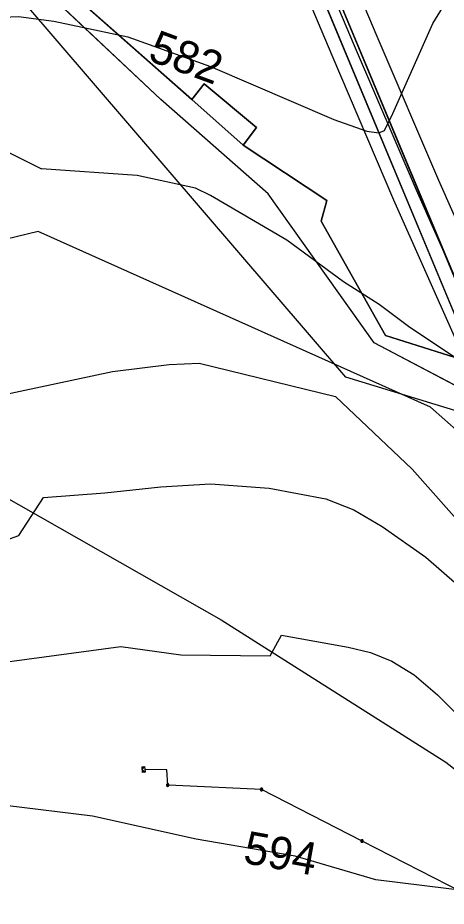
# Model space of a CAD drawing. Extents: x -709418 to -703832, y -1161719 to -1157826.
# Drawn here: x -707305.4 to -707200.1, y -1159896.5 to -1159678.3 of the extents above; entities that cross this region are included whole.
import ezdxf

# ---------------------------------------------------------------- set-up
doc = ezdxf.new("R2010")
doc.units = 0
for name, color, linetype in [('102_obvod PÚ', 7, 'Continuous'), ('110_silnice II. třídy a III. třídy', 7, 'Continuous'), ('120_vrstevnice hlavní', 7, 'Continuous'), ('121_vrstevnice hlavní_popis', 7, 'Continuous'), ('122_vrstevnice základní', 7, 'Continuous'), ('206_TTP_KN', 7, 'Continuous'), ('208_vodní plocha_KN', 7, 'Continuous'), ('209_zastavěná plocha_KN', 7, 'Continuous'), ('210_ostatní plocha_KN', 7, 'Continuous'), ('501_vodní tok', 7, 'Continuous'), ('514 odvodnění - LPIS', 7, 'Continuous'), ('708_el NN nadzemní a podzemní_ E.ON', 7, 'Continuous'), ('735_OP sítí TI', 7, 'Continuous')]:
    doc.layers.add(name, color=color, linetype=linetype)

# ---------------------------------------------------------------- blocks, each defined once
blk = doc.blocks.new('Elektro - Implicitní$0$NN4601')
for points in [[(0.63, 0), (0.62, 0.07), (0.61, 0.13), (0.6, 0.2), (0.57, 0.26), (0.54, 0.32), (0.51, 0.37), (0.47, 0.42), (0.42, 0.47), (0.37, 0.51), (0.31, 0.55), (0.25, 0.58), (0.19, 0.6), (0.13, 0.62), (0.06, 0.63), (0, 0.63), (-0.07, 0.63), (-0.13, 0.62), (-0.2, 0.6), (-0.26, 0.58), (-0.32, 0.55), (-0.37, 0.51), (-0.42, 0.47), (-0.47, 0.42), (-0.51, 0.37), (-0.55, 0.32), (-0.58, 0.26), (-0.6, 0.2), (-0.62, 0.13), (-0.63, 0.07), (-0.63, 0), (-0.63, -0.07), (-0.62, -0.13), (-0.6, -0.19), (-0.58, -0.26), (-0.55, -0.31), (-0.51, -0.37), (-0.47, -0.42), (-0.42, -0.47), (-0.37, -0.51), (-0.32, -0.54), (-0.26, -0.57), (-0.2, -0.6), (-0.13, -0.62), (-0.07, -0.63), (0, -0.63), (0.06, -0.63), (0.13, -0.62), (0.19, -0.6), (0.25, -0.57), (0.31, -0.54), (0.37, -0.51), (0.42, -0.47), (0.47, -0.42), (0.51, -0.37), (0.54, -0.31), (0.57, -0.26), (0.6, -0.19), (0.61, -0.13), (0.62, -0.07), (0.63, 0)], [(0.47, 0), (0.47, 0.05), (0.46, 0.1), (0.45, 0.15), (0.43, 0.19), (0.41, 0.24), (0.38, 0.28), (0.35, 0.32), (0.31, 0.35), (0.28, 0.38), (0.23, 0.41), (0.19, 0.43), (0.14, 0.45), (0.1, 0.46), (0.05, 0.47), (0, 0.47), (-0.05, 0.47), (-0.1, 0.46), (-0.15, 0.45), (-0.19, 0.43), (-0.24, 0.41), (-0.28, 0.38), (-0.32, 0.35), (-0.35, 0.32), (-0.38, 0.28), (-0.41, 0.24), (-0.43, 0.19), (-0.45, 0.15), (-0.46, 0.1), (-0.47, 0.05), (-0.47, 0), (-0.47, -0.05), (-0.46, -0.1), (-0.45, -0.15), (-0.43, -0.19), (-0.41, -0.24), (-0.38, -0.28), (-0.35, -0.32), (-0.32, -0.35), (-0.28, -0.38), (-0.24, -0.41), (-0.19, -0.43), (-0.15, -0.45), (-0.1, -0.46), (-0.05, -0.47), (0, -0.47), (0.05, -0.47), (0.1, -0.46), (0.14, -0.45), (0.19, -0.43), (0.23, -0.41), (0.28, -0.38), (0.31, -0.35), (0.35, -0.32), (0.38, -0.28), (0.41, -0.24), (0.43, -0.19), (0.45, -0.15), (0.46, -0.1), (0.47, -0.05), (0.47, 0)], [(0.31, 0), (0.31, 0.03), (0.31, 0.07), (0.3, 0.1), (0.29, 0.13), (0.27, 0.16), (0.25, 0.19), (0.23, 0.21), (0.21, 0.23), (0.18, 0.26), (0.15, 0.27), (0.13, 0.29), (0.09, 0.3), (0.06, 0.31), (0.03, 0.31), (0, 0.32), (-0.04, 0.31), (-0.07, 0.31), (-0.1, 0.3), (-0.13, 0.29), (-0.16, 0.27), (-0.19, 0.26), (-0.21, 0.23), (-0.24, 0.21), (-0.26, 0.19), (-0.28, 0.16), (-0.29, 0.13), (-0.3, 0.1), (-0.31, 0.07), (-0.32, 0.03), (-0.32, 0), (-0.32, -0.03), (-0.31, -0.06), (-0.3, -0.1), (-0.29, -0.13), (-0.28, -0.16), (-0.26, -0.18), (-0.24, -0.21), (-0.21, -0.23), (-0.19, -0.25), (-0.16, -0.27), (-0.13, -0.29), (-0.1, -0.3), (-0.07, -0.31), (-0.04, -0.31), (0, -0.31), (0.03, -0.31), (0.06, -0.31), (0.09, -0.3), (0.13, -0.29), (0.15, -0.27), (0.18, -0.25), (0.21, -0.23), (0.23, -0.21), (0.25, -0.18), (0.27, -0.16), (0.29, -0.13), (0.3, -0.1), (0.31, -0.06), (0.31, -0.03), (0.31, 0)], [(0.15, 0), (0.15, 0.02), (0.15, 0.03), (0.15, 0.05), (0.14, 0.06), (0.13, 0.08), (0.13, 0.09), (0.11, 0.11), (0.1, 0.12), (0.09, 0.13), (0.08, 0.14), (0.06, 0.14), (0.05, 0.15), (0.03, 0.15), (0.01, 0.16), (0, 0.16), (-0.02, 0.16), (-0.04, 0.15), (-0.05, 0.15), (-0.07, 0.14), (-0.08, 0.14), (-0.09, 0.13), (-0.11, 0.12), (-0.12, 0.11), (-0.13, 0.09), (-0.14, 0.08), (-0.15, 0.06), (-0.15, 0.05), (-0.16, 0.03), (-0.16, 0.02), (-0.16, 0), (-0.16, -0.02), (-0.16, -0.03), (-0.15, -0.05), (-0.15, -0.06), (-0.14, -0.08), (-0.13, -0.09), (-0.12, -0.1), (-0.11, -0.12), (-0.09, -0.13), (-0.08, -0.14), (-0.07, -0.14), (-0.05, -0.15), (-0.04, -0.15), (-0.02, -0.16), (0, -0.16), (0.01, -0.16), (0.03, -0.15), (0.05, -0.15), (0.06, -0.14), (0.08, -0.14), (0.09, -0.13), (0.1, -0.12), (0.11, -0.1), (0.13, -0.09), (0.13, -0.08), (0.14, -0.06), (0.15, -0.05), (0.15, -0.03), (0.15, -0.02), (0.15, 0)]]:
    blk.add_lwpolyline(points)
blk = doc.blocks.new('Elektro - Implicitní$0$NN6301')
for points in [[(0, -0.7), (-0.7, 0)], [(-0.7, -0.7), (-0.7, 0), (0.7, 0), (0.7, -0.7)], [(-0.7, -0.7), (0.7, -0.7)], [(0, -0.7), (0.7, 0)]]:
    blk.add_lwpolyline(points)

msp = doc.modelspace()

# ---------------------------------------------------------------- linework, layer by layer
at = {"layer": '102_obvod PÚ'}
msp.add_lwpolyline([(-707016.41, -1159753.81), (-707037.99, -1159764.1), (-707037.76, -1159760.56), (-707031.72, -1159733.42), (-707037.85, -1159742.84), (-707041.63, -1159762.54), (-707051.54, -1159766.89), (-707085.11, -1159781.61), (-707087.97, -1159772.01), (-707110.79, -1159776.87), (-707121.11, -1159758.88), (-707161.31, -1159782.38), (-707162.89, -1159780.07), (-707165.03, -1159779.04), (-707158.11, -1159795.56), (-707162.64, -1159804.3), (-707174.77, -1159798.41), (-707191.72, -1159771.87), (-707217.88, -1159758.13), (-707243.87, -1159721.54), (-707270.29, -1159698.35), (-707331.78, -1159640.53)], dxfattribs=at)
at = {"layer": '110_silnice II. třídy a III. třídy'}
msp.add_lwpolyline([(-707796.68, -1159073.19), (-707758.86, -1159190.4), (-707734.44, -1159300.73), (-707726.3, -1159328.96), (-707710.98, -1159361.01), (-707689.44, -1159398.33), (-707672.68, -1159420.33), (-707591.22, -1159519.21), (-707503.14, -1159616.33), (-707475.85, -1159642.64), (-707378.49, -1159735.32), (-707320.09, -1159789.38), (-707255.46, -1159826.22), (-707200.25, -1159861.16), (-707169.1, -1159885.49), (-707119.45, -1159925.38), (-707100.71, -1159937.16)], dxfattribs=at)
at = {"layer": '120_vrstevnice hlavní'}
msp.add_lwpolyline([(-707314.79, -1159808.87), (-707305.12, -1159805.49), (-707299.07, -1159796.15), (-707284.03, -1159795.02), (-707270.24, -1159793.54), (-707258.09, -1159792.81), (-707243.63, -1159793.83), (-707229.74, -1159796.43), (-707222.8, -1159799.18), (-707215.85, -1159803.23), (-707205.15, -1159810.75), (-707190.4, -1159823.62)], dxfattribs=at)
at = {"layer": '122_vrstevnice základní'}
for points in [[(-707330.68, -1159683.57), (-707320.09, -1159678.68), (-707305.24, -1159677.97), (-707296.57, -1159679.12), (-707278.34, -1159683.03), (-707258.09, -1159690.26), (-707227.72, -1159703.28), (-707219.61, -1159706.17), (-707216.72, -1159706.61), (-707215.28, -1159706.03), (-707213.25, -1159701.83), (-707203.41, -1159679.7), (-707195.89, -1159667.41), (-707189.1, -1159658.15), (-707180.99, -1159648.89), (-707172.03, -1159640.94), (-707155.39, -1159629.37), (-707111.42, -1159608.39), (-707102.6, -1159603.33), (-707092.91, -1159594.22), (-707085.82, -1159584.38), (-707070.75, -1159556.21), (-707058.68, -1159540.13)], [(-707066, -1159649.76), (-707082.06, -1159678.98), (-707098.26, -1159705.74), (-707106.07, -1159715.43), (-707119.81, -1159730.47), (-707132.19, -1159746.24), (-707144.69, -1159769.24), (-707147.15, -1159776.18), (-707149.39, -1159795.47), (-707150.39, -1159799.99), (-707151.39, -1159807.98), (-707157.05, -1159811.15), (-707160.42, -1159812.66), (-707162.32, -1159813.22), (-707164.24, -1159813.36), (-707166.82, -1159811.76), (-707174.38, -1159804.5), (-707177.73, -1159801.49), (-707185.62, -1159793.25), (-707193.43, -1159783.27), (-707204.02, -1159773.97)], [(-707052.12, -1159667.7), (-707058.77, -1159683.32), (-707066.58, -1159697.93), (-707075.26, -1159712.25), (-707080.03, -1159722.37), (-707087.55, -1159735.82), (-707094.06, -1159743.64), (-707114.75, -1159772.42), (-707126.03, -1159785.29), (-707131.82, -1159794.69), (-707132.83, -1159797.44), (-707134.56, -1159811.76), (-707137.89, -1159823.91), (-707140.11, -1159834.34), (-707144.62, -1159836.1), (-707150.19, -1159837.94), (-707156.26, -1159838.96), (-707162.34, -1159837.51), (-707167.69, -1159834.33), (-707174.34, -1159827.67), (-707208.48, -1159789.2), (-707227.33, -1159771.32)], [(-707523.51, -1159816.25), (-707513.43, -1159809.15), (-707494.52, -1159803.77), (-707487.5, -1159800.91), (-707471.88, -1159792.81), (-707466.09, -1159789.2), (-707457.12, -1159782.4), (-707446.71, -1159773.29), (-707414.16, -1159741.47), (-707398.11, -1159731.2), (-707392.36, -1159730.25), (-707384.47, -1159721.22), (-707370.05, -1159713.69), (-707348.35, -1159706.03), (-707332.73, -1159702.7), (-707325.64, -1159702.41), (-707299.6, -1159715.43)], [(-707152.35, -1159706.61), (-707173.76, -1159760.41), (-707182.01, -1159763.89), (-707186.35, -1159764.61), (-707192.42, -1159764.03), (-707197.63, -1159762.01), (-707209.06, -1159754.34), (-707216.58, -1159748.7), (-707225.4, -1159743.2), (-707239.29, -1159732.93), (-707258.09, -1159721.94), (-707261.71, -1159720.2), (-707276.03, -1159717.02), (-707299.6, -1159715.43)], [(-707204.02, -1159773.97), (-707300.36, -1159730.84), (-707318.76, -1159735.25), (-707335.62, -1159741.18), (-707348.45, -1159746.06), (-707354.57, -1159747.84), (-707363.78, -1159757.71), (-707368.05, -1159759.03), (-707375.64, -1159762.1), (-707385.09, -1159767.94), (-707396.66, -1159774.88), (-707433.69, -1159799.32), (-707449.89, -1159808.87), (-707459.15, -1159812.78), (-707473.32, -1159816.82), (-707486.34, -1159821.31), (-707501.96, -1159827.82), (-707509.77, -1159831.87), (-707520.19, -1159840.26), (-707535.66, -1159856.46), (-707539.42, -1159861.23), (-707571.19, -1159908.2)], [(-707560.11, -1159919.09), (-707512.09, -1159868.46), (-707503.7, -1159861.81), (-707489.23, -1159852.26), (-707471.87, -1159843.73), (-707431.66, -1159827.53), (-707410.84, -1159817.4), (-707388.42, -1159803.95), (-707354.42, -1159787.46), (-707345.6, -1159783.99), (-707337.84, -1159781.42), (-707329.71, -1159772.38), (-707323.17, -1159772.39), (-707316.82, -1159771.55), (-707309.87, -1159771.12), (-707282.1, -1159765.19), (-707268.22, -1159763.45), (-707260.84, -1159763.16), (-707227.33, -1159771.32)], [(-707333.6, -1159839.97), (-707280.08, -1159832.74), (-707265.32, -1159834.76), (-707243.41, -1159835.02), (-707240.59, -1159829.94), (-707224.24, -1159832.88), (-707218.75, -1159834.18), (-707213.54, -1159836.35), (-707208.04, -1159839.68), (-707202.26, -1159844.6), (-707180.56, -1159866.29)], [(-707185.12, -1159898.99), (-707187.57, -1159893.71), (-707217.45, -1159890.02), (-707237.26, -1159884.23), (-707261.56, -1159880.04), (-707287.02, -1159874.39), (-707308.43, -1159871.79), (-707324.05, -1159872.66), (-707332.73, -1159874.68), (-707341.41, -1159877.86), (-707351.82, -1159883.51), (-707360.5, -1159886.83), (-707370.91, -1159888.57), (-707388.27, -1159889.87), (-707409.1, -1159893.49), (-707421.25, -1159896.81)]]:
    msp.add_lwpolyline(points, dxfattribs=at)
at = {"layer": '206_TTP_KN'}
for points in [[(-707134.75, -1159417.97), (-707223.19, -1159524.06), (-707227.22, -1159530.41), (-707231.14, -1159540.73), (-707231.89, -1159549.36), (-707235.78, -1159580.76), (-707241.94, -1159630.55), (-707243.08, -1159638.97), (-707242.58, -1159643.82), (-707240.44, -1159649.46), (-707193.05, -1159763.28), (-707215.07, -1159756.36), (-707230.84, -1159728.28), (-707229.48, -1159723.21), (-707250.01, -1159709.63), (-707246.74, -1159705.22), (-707259.59, -1159694.55), (-707262.66, -1159698.35), (-707298.18, -1159667.03), (-707320.02, -1159646.95)], [(-707190.61, -1159675.16), (-707197.11, -1159688.65), (-707194.9, -1159689.72), (-707197.18, -1159717.55), (-707196.45, -1159727.06), (-707186.6, -1159761.22), (-707189.48, -1159762.71), (-707237.58, -1159647.32)]]:
    msp.add_lwpolyline(points, dxfattribs=at)
at = {"layer": '208_vodní plocha_KN'}
for p, q in [((-707237.58, -1159647.32), (-707189.48, -1159762.71)), ((-707193.05, -1159763.28), (-707240.44, -1159649.46))]:
    msp.add_line(p, q, dxfattribs=at)
at = {"layer": '209_zastavěná plocha_KN'}
for p, q in [((-707262.66, -1159698.35), (-707259.59, -1159694.55)), ((-707259.59, -1159694.55), (-707246.74, -1159705.22)), ((-707250.01, -1159709.63), (-707262.66, -1159698.35)), ((-707246.74, -1159705.22), (-707250.01, -1159709.63))]:
    msp.add_line(p, q, dxfattribs=at)
at = {"layer": '210_ostatní plocha_KN'}
for p, q in [((-707270.29, -1159698.35), (-707331.78, -1159640.53)), ((-707298.18, -1159667.03), (-707262.66, -1159698.35)), ((-707243.87, -1159721.54), (-707270.29, -1159698.35)), ((-707262.66, -1159698.35), (-707250.01, -1159709.63)), ((-707250.01, -1159709.63), (-707229.48, -1159723.21)), ((-707217.88, -1159758.13), (-707243.87, -1159721.54)), ((-707229.48, -1159723.21), (-707230.84, -1159728.28)), ((-707230.84, -1159728.28), (-707215.07, -1159756.36)), ((-707215.07, -1159756.36), (-707193.05, -1159763.28)), ((-707191.72, -1159771.87), (-707217.88, -1159758.13))]:
    msp.add_line(p, q, dxfattribs=at)
at = {"layer": '501_vodní tok'}
msp.add_lwpolyline([(-707117.83, -1159911.76), (-707120.01, -1159892.59), (-707124.98, -1159887.57), (-707137.77, -1159885.21), (-707143.44, -1159876.93), (-707145.8, -1159855.09), (-707149.23, -1159843.26), (-707157.52, -1159834.93), (-707161.59, -1159814.53), (-707168, -1159800.19), (-707176.15, -1159790.23), (-707184.16, -1159776.65), (-707186.56, -1159766.68), (-707192.31, -1159754.77), (-707207.48, -1159720.69), (-707222.65, -1159685.23), (-707238.46, -1159647.82)], dxfattribs=at)
at = {"layer": '514 odvodnění - LPIS'}
msp.add_lwpolyline([(-707027.07, -1159697.45), (-707188.93, -1159777.54), (-707224.81, -1159766.62), (-707366.22, -1159601.86), (-707359.1, -1159546.42), (-707312.11, -1159509), (-707278.01, -1159461.46), (-707213.69, -1159385.57), (-707204.36, -1159332.63), (-707223.13, -1159261.51), (-707265.16, -1159218.13), (-707292.46, -1159182.37), (-707478.88, -1159157.27), (-707497.47, -1159147.65), (-707457.12, -1159066.36)], dxfattribs=at)
at = {"layer": '708_el NN nadzemní a podzemní_ E.ON'}
for points in [[(-707268.56, -1159866.76), (-707268.74, -1159863.06), (-707274.17, -1159862.93)], [(-707099.6, -1159919.34), (-707130.61, -1159908.39), (-707162.68, -1159897.07), (-707196.13, -1159893.18), (-707220.82, -1159880.51), (-707245.5, -1159867.84), (-707266.54, -1159866.85), (-707268.56, -1159866.76)]]:
    msp.add_lwpolyline(points, dxfattribs=at)
at = {"layer": '735_OP sítí TI'}
for points in [[(-707111.91, -1159910.73), (-707114.29, -1159889.85), (-707122.03, -1159882.01), (-707134.23, -1159879.76), (-707137.64, -1159874.78), (-707139.89, -1159853.92), (-707143.9, -1159840.12), (-707151.99, -1159831.98), (-707155.84, -1159812.7), (-707162.85, -1159797.01), (-707171.22, -1159786.79), (-707178.54, -1159774.37), (-707180.88, -1159764.65), (-707186.86, -1159752.24), (-707201.99, -1159718.29), (-707217.13, -1159682.89), (-707232.84, -1159645.71)], [(-707123.76, -1159912.78), (-707125.74, -1159895.33), (-707127.92, -1159893.13), (-707141.31, -1159890.65), (-707149.24, -1159879.07), (-707151.7, -1159856.26), (-707154.57, -1159846.41), (-707163.05, -1159837.88), (-707167.34, -1159816.36), (-707173.15, -1159803.37), (-707181.09, -1159793.68), (-707189.78, -1159778.93), (-707192.25, -1159768.71), (-707197.75, -1159757.29), (-707212.98, -1159723.09), (-707228.17, -1159687.58), (-707244.08, -1159649.92)]]:
    msp.add_lwpolyline(points, dxfattribs=at)

# ---------------------------------------------------------------- block references
at = {"layer": '708_el NN nadzemní a podzemní_ E.ON', "rotation": -84.92514165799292}
msp.add_blockref('Elektro - Implicitní$0$NN6301', (-707274.17, -1159862.93), dxfattribs=at)
at = {"layer": '708_el NN nadzemní a podzemní_ E.ON', "xscale": 0.5, "yscale": 0.5}
for p, rotation in [((-707268.56, -1159866.76), -2.6941138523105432), ((-707245.5, -1159867.84), -27.170008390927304), ((-707220.82, -1159880.51), -27.17000823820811)]:
    msp.add_blockref('Elektro - Implicitní$0$NN4601', p, dxfattribs=dict(at, rotation=rotation))

# ---------------------------------------------------------------- texts
at = {"layer": '121_vrstevnice hlavní_popis'}
for s, rotation, p in [('582', 339.7607, (-707273.71, -1159688.66)), ('594', 349.7312, (-707250.29, -1159885.83))]:
    msp.add_text(s, height=8, rotation=rotation, dxfattribs=at).set_placement(p)

doc.saveas('drawing.dxf')
